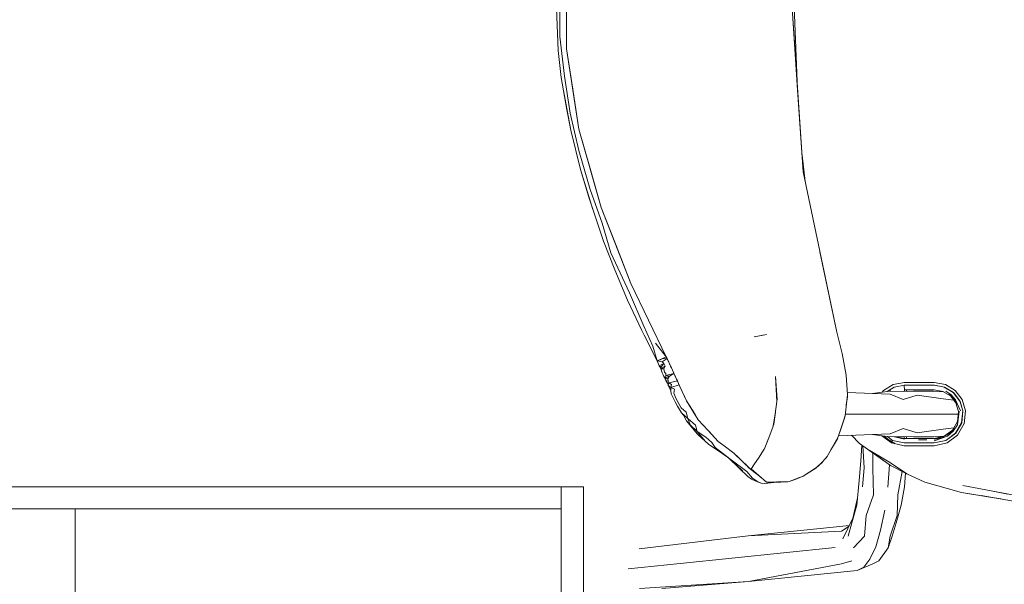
# Model space of a CAD drawing. Header units: millimetres. Extents: x 321 to 585, y -277 to 9.
# Tile 970 of 1056: x 356.641 to 357.531, y -4.621 to -4.11. Entities that reach past the tile are written whole.
import ezdxf

# ---------------------------------------------------------------- set-up
doc = ezdxf.new("R2010")
doc.units = ezdxf.units.MM
doc.header["$MEASUREMENT"] = 0
for name, color, linetype, lineweight in [('IFC-Elemento de mobília-Contorno', 152, 'Continuous', 5), ('IFC-Parede padrão-Contorno', 44, 'Continuous', 5), ('IFC-Parede-Contorno', 42, 'Continuous', 5)]:
    doc.layers.add(name, color=color, linetype=linetype, lineweight=lineweight)

msp = doc.modelspace()

# ---------------------------------------------------------------- linework, layer by layer
at = {"layer": 'IFC-Elemento de mobília-Contorno', "color": 7, "lineweight": 5}
for p, q in [((357.13492, -4.13644), (357.13492, -4.06286)), ((357.13492, -4.13644), (357.13492, -4.06286)), ((357.129, -4.12544), (357.12913, -4.08464)), ((357.129, -4.12544), (357.12913, -4.08464)), ((357.34018, -4.08126), (357.344, -4.17365)), ((357.34018, -4.08127), (357.344, -4.17365)), ((357.12612, -4.09962), (357.12758, -4.13784)), ((357.12612, -4.09962), (357.12758, -4.13784)), ((357.33892, -4.09964), (357.34906, -4.24757)), ((357.33892, -4.09964), (357.34399, -4.17361)), ((357.33892, -4.09964), (357.34399, -4.17361)), ((357.33892, -4.09964), (357.34906, -4.24757)), ((357.129, -4.12544), (357.13334, -4.16112)), ((357.129, -4.12544), (357.13334, -4.16112)), ((357.12758, -4.13784), (357.13017, -4.16248)), ((357.12758, -4.13784), (357.13017, -4.16248)), ((357.13492, -4.13644), (357.14628, -4.20914)), ((357.13492, -4.13644), (357.1406, -4.17279)), ((357.13492, -4.13644), (357.14628, -4.20914)), ((357.13492, -4.13644), (357.1406, -4.17279)), ((357.13017, -4.16248), (357.13532, -4.19151)), ((357.13017, -4.16248), (357.13532, -4.19151)), ((357.13334, -4.16112), (357.13835, -4.19456)), ((357.13334, -4.16112), (357.13835, -4.19456)), ((357.13236, -4.17399), (357.13899, -4.21013)), ((357.13236, -4.17399), (357.13899, -4.21013)), ((357.1406, -4.17279), (357.14344, -4.19096)), ((357.1406, -4.17279), (357.14344, -4.19096)), ((357.34399, -4.17361), (357.34906, -4.24757)), ((357.34399, -4.17361), (357.34906, -4.24757)), ((357.13532, -4.19151), (357.13899, -4.21013)), ((357.13532, -4.19151), (357.13899, -4.21013)), ((357.14344, -4.19096), (357.14628, -4.20914)), ((357.14344, -4.19096), (357.14628, -4.20914)), ((357.13835, -4.19456), (357.14603, -4.22826)), ((357.13835, -4.19456), (357.14603, -4.22826)), ((357.13899, -4.21013), (357.1476, -4.24548)), ((357.13899, -4.21013), (357.1476, -4.24548)), ((357.14628, -4.20914), (357.16648, -4.27993)), ((357.14628, -4.20914), (357.15638, -4.24453)), ((357.14628, -4.20914), (357.16648, -4.27993)), ((357.14628, -4.20914), (357.15638, -4.24453)), ((357.14603, -4.22826), (357.15656, -4.26372)), ((357.14603, -4.22826), (357.15656, -4.26372)), ((357.34803, -4.23248), (357.3509, -4.25641)), ((357.34803, -4.23248), (357.3509, -4.25641)), ((357.1476, -4.24548), (357.15896, -4.28178)), ((357.1476, -4.24548), (357.15483, -4.26971)), ((357.1476, -4.24548), (357.15896, -4.28178)), ((357.1476, -4.24548), (357.15483, -4.26971)), ((357.15638, -4.24453), (357.16648, -4.27993)), ((357.15638, -4.24453), (357.16648, -4.27993)), ((357.34906, -4.24757), (357.37928, -4.39261)), ((357.34906, -4.24757), (357.37928, -4.39261)), ((357.15656, -4.26372), (357.1672, -4.29409)), ((357.15656, -4.26372), (357.1672, -4.29409)), ((357.15483, -4.26971), (357.16839, -4.31032)), ((357.15483, -4.26971), (357.16839, -4.31032)), ((357.16648, -4.27993), (357.19328, -4.34851)), ((357.16648, -4.27993), (357.17988, -4.31422)), ((357.16648, -4.27993), (357.19329, -4.34851)), ((357.16648, -4.27993), (357.17988, -4.31422)), ((357.1672, -4.29409), (357.17523, -4.32091)), ((357.1672, -4.29409), (357.17523, -4.32091)), ((357.16839, -4.31032), (357.17863, -4.33624)), ((357.16839, -4.31032), (357.17863, -4.33624)), ((357.17988, -4.31422), (357.19328, -4.34851)), ((357.17523, -4.32091), (357.192, -4.35703)), ((357.17523, -4.32091), (357.192, -4.35703)), ((357.36417, -4.32009), (357.37928, -4.39261)), ((357.36417, -4.32009), (357.37928, -4.39261)), ((357.17863, -4.33624), (357.19032, -4.36372)), ((357.17863, -4.33624), (357.19032, -4.36372)), ((357.19328, -4.34851), (357.22527, -4.41482)), ((357.19328, -4.34851), (357.20928, -4.38166)), ((357.19329, -4.34851), (357.22527, -4.41482)), ((357.19329, -4.34851), (357.20928, -4.38166)), ((357.192, -4.35703), (357.20507, -4.38718)), ((357.192, -4.35703), (357.20507, -4.38718)), ((357.19032, -4.36372), (357.20314, -4.39115)), ((357.19032, -4.36372), (357.20314, -4.39115)), ((357.20507, -4.38718), (357.21312, -4.40541)), ((357.20507, -4.38718), (357.21312, -4.40541)), ((357.20928, -4.38166), (357.22527, -4.41482)), ((357.20314, -4.39115), (357.20516, -4.39528)), ((357.20314, -4.39115), (357.20516, -4.39528)), ((357.20516, -4.39528), (357.21709, -4.41867)), ((357.20516, -4.39528), (357.21709, -4.41867)), ((357.30465, -4.39675), (357.31574, -4.39484)), ((357.30465, -4.39675), (357.31574, -4.39484)), ((357.30465, -4.39675), (357.31142, -4.39558)), ((357.30465, -4.39675), (357.31142, -4.39558)), ((357.31142, -4.39558), (357.31574, -4.39484)), ((357.31142, -4.39558), (357.31574, -4.39484)), ((357.37928, -4.39261), (357.3841, -4.41187)), ((357.37928, -4.39261), (357.3841, -4.41187)), ((357.21312, -4.40541), (357.21709, -4.41867)), ((357.21312, -4.40541), (357.21709, -4.41867)), ((357.21544, -4.40252), (357.22527, -4.41482)), ((357.21544, -4.40252), (357.22527, -4.41482)), ((357.22118, -4.41675), (357.22527, -4.41482)), ((357.22118, -4.41675), (357.22527, -4.41482)), ((357.22205, -4.41633), (357.22527, -4.41482)), ((357.22205, -4.41633), (357.22527, -4.41482)), ((357.22527, -4.41482), (357.23078, -4.42693)), ((357.22527, -4.41482), (357.22599, -4.4164)), ((357.22527, -4.41482), (357.23078, -4.42693)), ((357.22527, -4.41482), (357.22599, -4.4164)), ((357.3841, -4.41187), (357.38781, -4.43139)), ((357.3841, -4.41187), (357.38781, -4.43139)), ((357.21709, -4.41867), (357.22118, -4.41675)), ((357.21709, -4.41867), (357.22118, -4.41675)), ((357.21709, -4.41867), (357.21957, -4.4175)), ((357.21709, -4.41867), (357.21957, -4.4175)), ((357.21709, -4.41867), (357.22164, -4.41932)), ((357.21709, -4.41867), (357.21828, -4.4214)), ((357.21709, -4.41867), (357.22164, -4.41932)), ((357.21709, -4.41867), (357.21828, -4.4214)), ((357.21828, -4.4214), (357.21873, -4.42313)), ((357.21828, -4.4214), (357.21873, -4.42313)), ((357.21873, -4.42313), (357.22298, -4.42105)), ((357.21873, -4.42313), (357.22298, -4.42105)), ((357.21873, -4.42313), (357.22057, -4.42387)), ((357.21873, -4.42313), (357.22038, -4.4251)), ((357.21873, -4.42313), (357.22057, -4.42387)), ((357.21873, -4.42313), (357.22038, -4.4251)), ((357.21957, -4.4175), (357.22205, -4.41633)), ((357.21957, -4.4175), (357.22205, -4.41633)), ((357.22027, -4.42579), (357.22409, -4.42347)), ((357.22027, -4.42579), (357.22409, -4.42347)), ((357.22027, -4.42579), (357.22057, -4.42387)), ((357.22027, -4.42579), (357.22057, -4.42387)), ((357.22057, -4.42387), (357.22298, -4.42105)), ((357.22057, -4.42387), (357.22298, -4.42105)), ((357.22118, -4.41675), (357.22599, -4.4164)), ((357.22118, -4.41675), (357.22599, -4.4164)), ((357.22164, -4.41932), (357.22599, -4.4164)), ((357.22164, -4.41932), (357.22599, -4.4164)), ((357.22164, -4.41932), (357.22298, -4.42105)), ((357.22164, -4.41932), (357.22298, -4.42105)), ((357.22294, -4.42584), (357.22409, -4.42347)), ((357.22294, -4.42584), (357.22409, -4.42347)), ((357.22298, -4.42105), (357.22409, -4.42347)), ((357.22298, -4.42105), (357.22409, -4.42347)), ((357.22587, -4.41615), (357.2268, -4.41819)), ((357.22599, -4.4164), (357.2268, -4.41819)), ((357.2268, -4.41819), (357.22757, -4.41988)), ((357.2268, -4.41819), (357.22757, -4.41988)), ((357.22757, -4.41988), (357.22834, -4.42156)), ((357.22757, -4.41988), (357.22834, -4.42156)), ((357.22834, -4.42156), (357.22911, -4.42324)), ((357.22834, -4.42156), (357.22911, -4.42324)), ((357.22911, -4.42324), (357.22987, -4.42492)), ((357.22911, -4.42324), (357.22987, -4.42492)), ((357.22027, -4.42579), (357.22294, -4.42584)), ((357.22027, -4.42579), (357.2208, -4.42752)), ((357.22027, -4.42579), (357.22294, -4.42584)), ((357.22027, -4.42579), (357.2208, -4.42752)), ((357.2208, -4.42752), (357.22154, -4.42927)), ((357.2208, -4.42752), (357.22154, -4.42927)), ((357.22154, -4.42927), (357.22251, -4.43117)), ((357.22154, -4.42927), (357.22251, -4.43117)), ((357.22251, -4.43117), (357.22314, -4.4328)), ((357.22251, -4.43117), (357.22314, -4.4328)), ((357.22294, -4.42584), (357.2235, -4.42871)), ((357.22294, -4.42584), (357.2235, -4.42871)), ((357.22314, -4.4328), (357.22455, -4.43389)), ((357.22314, -4.4328), (357.22463, -4.43501)), ((357.22314, -4.4328), (357.22455, -4.43389)), ((357.22314, -4.4328), (357.22463, -4.43501)), ((357.2235, -4.42871), (357.22468, -4.43011)), ((357.2235, -4.42871), (357.22468, -4.43011)), ((357.22444, -4.43395), (357.22801, -4.43225)), ((357.22444, -4.43395), (357.22801, -4.43225)), ((357.22455, -4.43389), (357.22493, -4.43192)), ((357.22455, -4.43389), (357.22493, -4.43192)), ((357.22468, -4.43011), (357.22493, -4.43192)), ((357.22468, -4.43011), (357.22493, -4.43192)), ((357.22493, -4.43192), (357.23218, -4.42998)), ((357.22493, -4.43192), (357.23218, -4.42998)), ((357.22493, -4.43192), (357.22801, -4.43225)), ((357.22493, -4.43192), (357.22801, -4.43225)), ((357.2266, -4.43486), (357.22801, -4.43225)), ((357.2266, -4.43486), (357.22801, -4.43225)), ((357.22801, -4.43225), (357.23218, -4.42998)), ((357.22801, -4.43225), (357.23218, -4.42998)), ((357.22987, -4.42492), (357.23078, -4.42693)), ((357.22987, -4.42492), (357.23078, -4.42693)), ((357.23078, -4.42693), (357.23755, -4.44178)), ((357.23078, -4.42693), (357.23141, -4.4283)), ((357.23078, -4.42693), (357.23755, -4.44178)), ((357.23078, -4.42693), (357.23141, -4.4283)), ((357.23141, -4.4283), (357.23218, -4.42998)), ((357.23141, -4.4283), (357.23218, -4.42998)), ((357.23218, -4.42998), (357.23295, -4.43167)), ((357.23218, -4.42998), (357.23295, -4.43167)), ((357.23295, -4.43167), (357.23371, -4.43335)), ((357.23295, -4.43167), (357.23371, -4.43335)), ((357.32407, -4.43269), (357.32469, -4.44403)), ((357.32407, -4.43269), (357.32538, -4.45364)), ((357.32407, -4.43269), (357.32469, -4.44403)), ((357.32407, -4.43269), (357.32538, -4.45364)), ((357.38781, -4.43139), (357.38905, -4.44938)), ((357.38781, -4.43139), (357.38905, -4.44938)), ((357.22437, -4.43381), (357.2266, -4.43486)), ((357.22455, -4.43389), (357.2266, -4.43486)), ((357.22455, -4.43389), (357.22473, -4.4363)), ((357.22455, -4.43389), (357.22473, -4.4363)), ((357.22473, -4.4363), (357.22685, -4.43678)), ((357.22473, -4.4363), (357.22709, -4.44012)), ((357.22473, -4.4363), (357.22685, -4.43678)), ((357.22473, -4.4363), (357.22709, -4.44012)), ((357.2266, -4.43486), (357.22685, -4.43678)), ((357.2266, -4.43486), (357.22685, -4.43678)), ((357.22685, -4.43678), (357.22759, -4.43855)), ((357.22685, -4.43678), (357.22759, -4.43855)), ((357.22687, -4.44078), (357.22759, -4.43855)), ((357.22687, -4.44078), (357.22759, -4.43855)), ((357.22687, -4.44078), (357.22922, -4.44265)), ((357.22687, -4.44078), (357.22927, -4.44531)), ((357.22687, -4.44078), (357.22922, -4.44265)), ((357.22687, -4.44078), (357.22927, -4.44532)), ((357.22759, -4.43855), (357.23525, -4.43672)), ((357.22759, -4.43855), (357.23525, -4.43672)), ((357.22759, -4.43855), (357.22997, -4.43981)), ((357.22759, -4.43855), (357.22997, -4.43981)), ((357.22922, -4.44265), (357.22997, -4.43981)), ((357.22922, -4.44265), (357.22997, -4.43981)), ((357.22922, -4.44265), (357.23679, -4.4401)), ((357.22922, -4.44265), (357.23679, -4.4401)), ((357.23371, -4.43335), (357.23448, -4.43504)), ((357.23371, -4.43335), (357.23448, -4.43504)), ((357.23448, -4.43504), (357.23525, -4.43672)), ((357.23448, -4.43504), (357.23525, -4.43672)), ((357.23525, -4.43672), (357.23602, -4.43841)), ((357.23525, -4.43672), (357.23602, -4.43841)), ((357.23601, -4.43839), (357.23678, -4.4401)), ((357.23601, -4.43839), (357.23678, -4.4401)), ((357.23678, -4.4401), (357.23755, -4.44178)), ((357.23678, -4.4401), (357.23755, -4.44178)), ((357.23755, -4.44178), (357.24345, -4.45455)), ((357.23755, -4.44178), (357.23903, -4.44497)), ((357.23755, -4.44178), (357.24345, -4.45455)), ((357.23755, -4.44178), (357.23903, -4.44497)), ((357.42147, -4.44549), (357.43029, -4.44008)), ((357.42147, -4.44549), (357.43029, -4.44008)), ((357.43029, -4.44008), (357.44059, -4.43814)), ((357.43029, -4.44008), (357.44059, -4.43814)), ((357.43129, -4.44234), (357.44058, -4.44063)), ((357.43129, -4.44234), (357.44058, -4.44063)), ((357.44043, -4.43817), (357.44718, -4.43816)), ((357.44043, -4.43817), (357.44718, -4.43816)), ((357.44043, -4.44066), (357.44718, -4.44066)), ((357.44043, -4.44066), (357.44044, -4.44219)), ((357.44043, -4.44066), (357.44044, -4.44219)), ((357.44043, -4.44066), (357.44718, -4.44066)), ((357.44058, -4.44066), (357.44058, -4.44063)), ((357.44058, -4.44063), (357.44734, -4.44063)), ((357.44058, -4.44066), (357.44058, -4.44063)), ((357.44058, -4.44063), (357.44734, -4.44063)), ((357.44248, -4.44066), (357.44248, -4.44063)), ((357.44248, -4.44066), (357.44248, -4.44063)), ((357.44248, -4.44066), (357.44248, -4.44063)), ((357.44718, -4.43816), (357.45392, -4.43816)), ((357.44718, -4.43816), (357.45392, -4.43816)), ((357.44718, -4.44066), (357.45392, -4.44066)), ((357.44718, -4.44066), (357.45392, -4.44066)), ((357.44734, -4.44063), (357.45409, -4.44064)), ((357.44734, -4.44063), (357.45409, -4.44064)), ((357.45392, -4.43816), (357.46067, -4.43816)), ((357.45392, -4.43816), (357.46067, -4.43816)), ((357.45392, -4.44066), (357.46067, -4.44066)), ((357.45392, -4.44066), (357.46067, -4.44066)), ((357.45409, -4.44064), (357.46085, -4.44064)), ((357.46067, -4.43816), (357.46741, -4.43816)), ((357.46067, -4.43816), (357.46741, -4.43816)), ((357.46067, -4.44066), (357.46741, -4.44066)), ((357.46067, -4.44066), (357.46741, -4.44066)), ((357.46085, -4.44064), (357.4676, -4.44064)), ((357.46085, -4.44064), (357.4676, -4.44064)), ((357.46741, -4.43816), (357.47755, -4.44007)), ((357.46741, -4.43816), (357.47755, -4.44007)), ((357.46741, -4.44066), (357.47668, -4.44239)), ((357.46741, -4.44066), (357.47668, -4.44239)), ((357.4676, -4.44064), (357.4769, -4.44235)), ((357.4676, -4.44064), (357.4769, -4.44235)), ((357.47755, -4.44007), (357.48636, -4.44547)), ((357.47755, -4.44007), (357.48636, -4.44547)), ((357.22922, -4.44265), (357.23281, -4.44401)), ((357.22922, -4.44265), (357.22927, -4.44553)), ((357.22922, -4.44265), (357.23281, -4.44401)), ((357.22922, -4.44265), (357.22927, -4.44553)), ((357.22927, -4.44553), (357.22979, -4.44836)), ((357.22927, -4.44553), (357.22979, -4.44836)), ((357.22979, -4.44836), (357.23153, -4.45201)), ((357.22979, -4.44836), (357.23153, -4.45201)), ((357.23203, -4.44774), (357.23281, -4.44401)), ((357.23203, -4.44774), (357.23281, -4.44401)), ((357.23203, -4.44774), (357.23331, -4.45082)), ((357.23203, -4.44774), (357.23331, -4.45082)), ((357.23903, -4.44497), (357.2405, -4.44817)), ((357.23903, -4.44497), (357.2405, -4.44817)), ((357.2405, -4.44817), (357.24197, -4.45136)), ((357.2405, -4.44817), (357.24197, -4.45136)), ((357.32469, -4.44403), (357.32531, -4.45537)), ((357.32469, -4.44403), (357.32531, -4.45537)), ((357.38681, -4.46834), (357.38905, -4.44938)), ((357.38681, -4.46834), (357.38905, -4.44938)), ((357.38891, -4.44727), (357.42751, -4.44872)), ((357.38891, -4.44727), (357.42751, -4.44872)), ((357.38895, -4.45019), (357.389, -4.45096)), ((357.38895, -4.45019), (357.389, -4.45096)), ((357.4116, -4.44813), (357.42735, -4.44595)), ((357.4116, -4.44813), (357.42735, -4.44595)), ((357.42037, -4.44692), (357.42147, -4.44549)), ((357.42037, -4.44692), (357.42147, -4.44549)), ((357.42479, -4.4463), (357.43129, -4.44234)), ((357.42479, -4.4463), (357.43129, -4.44234)), ((357.42735, -4.44595), (357.43933, -4.44623)), ((357.42735, -4.44595), (357.43933, -4.44623)), ((357.42751, -4.44872), (357.43934, -4.45354)), ((357.42751, -4.44872), (357.43934, -4.45354)), ((357.42769, -4.44596), (357.42769, -4.44453)), ((357.42769, -4.44596), (357.42769, -4.44453)), ((357.43933, -4.44623), (357.44865, -4.44595)), ((357.43933, -4.44623), (357.44865, -4.44595)), ((357.43934, -4.45354), (357.452, -4.44971)), ((357.43934, -4.45354), (357.452, -4.44971)), ((357.44044, -4.44219), (357.44046, -4.44348)), ((357.44044, -4.44219), (357.44046, -4.44348)), ((357.44046, -4.44348), (357.44048, -4.44434)), ((357.44046, -4.44348), (357.44048, -4.44434)), ((357.44048, -4.44434), (357.44051, -4.44464)), ((357.44048, -4.44434), (357.44051, -4.44464)), ((357.44051, -4.44464), (357.44726, -4.44464)), ((357.44051, -4.44464), (357.44726, -4.44464)), ((357.44054, -4.44619), (357.44055, -4.44464)), ((357.44054, -4.44619), (357.44055, -4.44464)), ((357.44248, -4.44614), (357.44248, -4.44464)), ((357.44248, -4.44614), (357.44248, -4.44464)), ((357.44248, -4.44614), (357.44248, -4.44464)), ((357.44726, -4.44464), (357.45401, -4.44464)), ((357.44726, -4.44464), (357.45401, -4.44464)), ((357.44865, -4.44595), (357.46692, -4.44595)), ((357.44865, -4.44595), (357.46692, -4.44595)), ((357.452, -4.44971), (357.4757, -4.45287)), ((357.452, -4.44971), (357.4757, -4.45287)), ((357.45401, -4.44464), (357.46076, -4.44464)), ((357.45401, -4.44464), (357.46076, -4.44464)), ((357.46076, -4.44464), (357.46751, -4.44464)), ((357.46076, -4.44464), (357.46751, -4.44464)), ((357.46692, -4.44595), (357.47612, -4.44656)), ((357.46692, -4.44595), (357.47612, -4.44657)), ((357.46751, -4.44464), (357.47536, -4.44611)), ((357.46751, -4.44464), (357.47536, -4.44611)), ((357.47536, -4.44611), (357.48218, -4.45026)), ((357.47536, -4.44611), (357.48218, -4.45026)), ((357.4765, -4.44227), (357.48473, -4.44729)), ((357.4765, -4.44228), (357.48473, -4.44729)), ((357.4769, -4.44235), (357.48496, -4.44726)), ((357.4769, -4.44235), (357.48496, -4.44726)), ((357.47795, -4.44599), (357.48293, -4.44933)), ((357.47795, -4.44599), (357.48293, -4.44933)), ((357.48062, -4.44856), (357.48497, -4.45287)), ((357.48062, -4.44856), (357.48497, -4.45287)), ((357.48218, -4.45026), (357.48707, -4.45657)), ((357.48218, -4.45026), (357.48707, -4.45657)), ((357.48293, -4.44933), (357.48682, -4.45391)), ((357.48293, -4.44933), (357.48682, -4.45391)), ((357.48448, -4.44713), (357.48479, -4.44715)), ((357.48448, -4.44713), (357.48479, -4.44715)), ((357.48462, -4.44714), (357.4905, -4.45473)), ((357.48473, -4.44729), (357.49066, -4.45494)), ((357.48496, -4.44726), (357.48785, -4.45101)), ((357.48496, -4.44726), (357.48785, -4.45101)), ((357.48636, -4.44547), (357.4927, -4.45364)), ((357.48636, -4.44547), (357.4927, -4.45364)), ((357.23153, -4.45201), (357.23315, -4.45559)), ((357.23153, -4.45201), (357.23315, -4.45559)), ((357.23315, -4.45559), (357.23524, -4.45944)), ((357.23315, -4.45559), (357.23524, -4.45944)), ((357.23331, -4.45082), (357.23488, -4.45405)), ((357.23331, -4.45082), (357.23488, -4.45405)), ((357.23488, -4.45405), (357.23864, -4.46106)), ((357.23488, -4.45405), (357.23864, -4.46106)), ((357.23524, -4.45944), (357.23898, -4.46546)), ((357.23524, -4.45944), (357.23898, -4.46546)), ((357.24197, -4.45136), (357.24345, -4.45455)), ((357.24197, -4.45136), (357.24345, -4.45455)), ((357.24345, -4.45455), (357.25418, -4.47199)), ((357.24345, -4.45455), (357.24613, -4.45891)), ((357.24345, -4.45455), (357.25418, -4.47199)), ((357.24345, -4.45455), (357.24613, -4.45891)), ((357.24613, -4.45891), (357.24881, -4.46327)), ((357.24613, -4.45891), (357.24881, -4.46327)), ((357.32357, -4.46654), (357.32531, -4.45537)), ((357.32357, -4.46654), (357.32531, -4.45537)), ((357.32526, -4.4545), (357.32538, -4.45364)), ((357.32526, -4.4545), (357.32538, -4.45364)), ((357.38797, -4.4585), (357.389, -4.45096)), ((357.38797, -4.4585), (357.389, -4.45096)), ((357.4757, -4.45287), (357.48522, -4.45419)), ((357.4757, -4.45287), (357.48522, -4.45419)), ((357.48497, -4.45287), (357.48818, -4.45808)), ((357.48497, -4.45287), (357.48818, -4.45808)), ((357.48682, -4.45391), (357.49129, -4.46388)), ((357.48682, -4.45391), (357.49129, -4.46388)), ((357.48707, -4.45657), (357.48937, -4.46422)), ((357.48707, -4.45657), (357.48937, -4.46422)), ((357.48785, -4.45101), (357.49074, -4.45476)), ((357.48785, -4.45101), (357.49074, -4.45476)), ((357.4905, -4.45473), (357.49323, -4.46364)), ((357.4905, -4.45473), (357.49323, -4.46364)), ((357.49056, -4.45492), (357.4908, -4.45495)), ((357.49056, -4.45492), (357.4908, -4.45496)), ((357.49066, -4.45447), (357.49211, -4.45933)), ((357.49066, -4.45447), (357.49211, -4.45933)), ((357.49211, -4.45933), (357.49347, -4.46391)), ((357.49211, -4.45933), (357.49347, -4.46391)), ((357.4927, -4.45364), (357.49574, -4.46364)), ((357.4927, -4.45364), (357.49574, -4.46364)), ((357.23864, -4.46106), (357.24311, -4.46491)), ((357.23864, -4.46106), (357.24311, -4.46491)), ((357.23898, -4.46546), (357.24485, -4.47057)), ((357.23898, -4.46546), (357.24079, -4.46779)), ((357.23898, -4.46546), (357.24485, -4.47057)), ((357.23898, -4.46546), (357.24079, -4.46779)), ((357.24079, -4.46778), (357.24349, -4.47275)), ((357.24079, -4.46779), (357.24349, -4.47275)), ((357.24079, -4.46779), (357.24349, -4.47275)), ((357.24079, -4.46779), (357.24349, -4.47275)), ((357.24311, -4.46491), (357.24485, -4.47057)), ((357.24311, -4.46491), (357.24485, -4.47057)), ((357.24881, -4.46327), (357.2515, -4.46763)), ((357.24881, -4.46327), (357.2515, -4.46763)), ((357.2515, -4.46763), (357.25418, -4.47199)), ((357.2515, -4.46763), (357.25418, -4.47199)), ((357.32183, -4.4777), (357.32357, -4.46654)), ((357.32183, -4.4777), (357.32357, -4.46654)), ((357.32234, -4.47572), (357.32384, -4.4648)), ((357.32234, -4.47572), (357.32384, -4.4648)), ((357.32366, -4.46599), (357.32368, -4.466)), ((357.32366, -4.46599), (357.32368, -4.466)), ((357.38069, -4.48726), (357.38681, -4.46834)), ((357.38069, -4.48726), (357.38681, -4.46834)), ((357.38701, -4.46664), (357.40406, -4.46664)), ((357.38701, -4.46664), (357.40406, -4.46664)), ((357.40406, -4.46664), (357.43764, -4.46664)), ((357.40406, -4.46664), (357.43764, -4.46664)), ((357.43764, -4.46664), (357.44832, -4.46664)), ((357.43764, -4.46664), (357.44832, -4.46664)), ((357.44832, -4.46664), (357.46748, -4.46664)), ((357.44832, -4.46664), (357.46748, -4.46664)), ((357.46748, -4.46664), (357.48913, -4.46664)), ((357.46748, -4.46664), (357.48913, -4.46664)), ((357.48846, -4.47335), (357.48937, -4.46422)), ((357.48846, -4.47335), (357.48937, -4.46422)), ((357.4885, -4.47636), (357.48989, -4.46409)), ((357.4885, -4.47636), (357.48989, -4.46409)), ((357.49215, -4.47456), (357.49323, -4.46364)), ((357.49215, -4.47456), (357.49323, -4.46364)), ((357.49239, -4.47459), (357.49347, -4.46391)), ((357.49239, -4.47459), (357.49347, -4.46391)), ((357.49293, -4.46664), (357.4932, -4.46664)), ((357.49293, -4.46664), (357.4932, -4.46664)), ((357.49448, -4.47546), (357.49574, -4.46364)), ((357.49448, -4.47546), (357.49574, -4.46364)), ((357.24349, -4.47275), (357.24828, -4.47865)), ((357.24349, -4.47275), (357.25307, -4.48456)), ((357.24349, -4.47275), (357.24828, -4.47865)), ((357.24349, -4.47275), (357.25307, -4.48456)), ((357.24485, -4.47057), (357.24696, -4.47648)), ((357.24485, -4.47057), (357.25169, -4.47663)), ((357.24485, -4.47057), (357.24696, -4.47648)), ((357.24485, -4.47057), (357.25169, -4.47663)), ((357.24696, -4.47648), (357.25328, -4.48235)), ((357.24696, -4.47648), (357.25328, -4.48235)), ((357.25169, -4.47663), (357.25328, -4.48235)), ((357.25169, -4.47663), (357.25328, -4.48235)), ((357.25418, -4.47199), (357.2631, -4.48165)), ((357.25418, -4.47199), (357.25864, -4.47683)), ((357.25418, -4.47199), (357.2631, -4.48165)), ((357.25418, -4.47199), (357.25864, -4.47683)), ((357.25541, -4.47332), (357.25543, -4.47334)), ((357.25541, -4.47332), (357.25543, -4.47334)), ((357.25864, -4.47683), (357.2631, -4.48165)), ((357.25864, -4.47683), (357.2631, -4.48165)), ((357.322, -4.47665), (357.32234, -4.47572)), ((357.322, -4.47665), (357.32234, -4.47572)), ((357.38236, -4.48217), (357.38635, -4.47038)), ((357.38236, -4.48217), (357.38635, -4.47038)), ((357.38321, -4.47947), (357.38635, -4.47038)), ((357.38321, -4.47947), (357.38635, -4.47038)), ((357.38635, -4.47038), (357.3865, -4.46931)), ((357.38635, -4.47038), (357.3865, -4.46931)), ((357.4839, -4.48132), (357.48846, -4.47335)), ((357.4839, -4.48132), (357.48846, -4.47335)), ((357.48473, -4.4822), (357.4885, -4.47636)), ((357.48473, -4.4822), (357.4885, -4.47636)), ((357.48676, -4.48407), (357.49215, -4.47456)), ((357.48676, -4.48407), (357.49215, -4.47456)), ((357.48699, -4.48391), (357.49239, -4.47459)), ((357.48699, -4.48391), (357.49239, -4.47459)), ((357.4885, -4.47636), (357.48867, -4.47373)), ((357.4885, -4.47636), (357.48867, -4.47373)), ((357.48859, -4.48577), (357.4946, -4.47525)), ((357.48859, -4.48577), (357.4946, -4.47525)), ((357.25307, -4.48456), (357.26356, -4.49419)), ((357.25307, -4.48456), (357.25831, -4.48938)), ((357.25307, -4.48456), (357.26356, -4.49419)), ((357.25307, -4.48456), (357.25831, -4.48938)), ((357.25328, -4.48235), (357.26102, -4.48747)), ((357.25328, -4.48235), (357.26044, -4.49115)), ((357.25328, -4.48235), (357.26102, -4.48747)), ((357.25328, -4.48235), (357.26044, -4.49115)), ((357.2631, -4.48165), (357.27202, -4.49132)), ((357.2631, -4.48165), (357.26756, -4.48649)), ((357.2631, -4.48165), (357.27202, -4.49132)), ((357.2631, -4.48165), (357.26756, -4.48649)), ((357.31782, -4.48811), (357.32183, -4.4777)), ((357.31782, -4.48811), (357.32183, -4.4777)), ((357.381, -4.48632), (357.42769, -4.48456)), ((357.381, -4.48632), (357.42769, -4.48456)), ((357.38208, -4.48295), (357.38236, -4.48217)), ((357.38208, -4.48295), (357.38236, -4.48217)), ((357.39258, -4.48589), (357.39983, -4.49324)), ((357.39258, -4.48589), (357.39983, -4.49324)), ((357.39258, -4.48589), (357.39983, -4.49324)), ((357.4116, -4.48517), (357.42735, -4.48735)), ((357.4116, -4.48517), (357.42735, -4.48735)), ((357.42006, -4.48634), (357.42884, -4.49279)), ((357.42006, -4.48634), (357.42884, -4.49279)), ((357.42751, -4.48457), (357.43934, -4.47976)), ((357.42751, -4.48457), (357.43934, -4.47976)), ((357.42751, -4.48457), (357.42769, -4.48457)), ((357.42751, -4.48457), (357.42769, -4.48457)), ((357.43934, -4.47976), (357.452, -4.48359)), ((357.43934, -4.47976), (357.452, -4.48359)), ((357.452, -4.48359), (357.4757, -4.48041)), ((357.452, -4.48359), (357.4757, -4.48041)), ((357.47457, -4.4879), (357.48077, -4.48452)), ((357.47457, -4.4879), (357.48077, -4.48452)), ((357.4757, -4.48041), (357.48516, -4.4791)), ((357.4757, -4.48041), (357.48516, -4.4791)), ((357.47648, -4.48673), (357.4839, -4.48132)), ((357.47648, -4.48673), (357.4839, -4.48132)), ((357.47801, -4.49053), (357.487, -4.4839)), ((357.47801, -4.49053), (357.48676, -4.48407)), ((357.47903, -4.49281), (357.48859, -4.48577)), ((357.47903, -4.49281), (357.48859, -4.48577)), ((357.47937, -4.48657), (357.48473, -4.4822)), ((357.47937, -4.48657), (357.48473, -4.4822)), ((357.48077, -4.48452), (357.48577, -4.47952)), ((357.48077, -4.48452), (357.48577, -4.47952)), ((357.48697, -4.48392), (357.48699, -4.48391)), ((357.48697, -4.48392), (357.48699, -4.48391)), ((357.48995, -4.47845), (357.49018, -4.47841)), ((357.48995, -4.47845), (357.49018, -4.47841)), ((357.26102, -4.48747), (357.26647, -4.49236)), ((357.26102, -4.48747), (357.26647, -4.49236)), ((357.26356, -4.49419), (357.27256, -4.49979)), ((357.26356, -4.49419), (357.27256, -4.49979)), ((357.26647, -4.49236), (357.26944, -4.49684)), ((357.26647, -4.49236), (357.26944, -4.49684)), ((357.27202, -4.49132), (357.27748, -4.49541)), ((357.27202, -4.49132), (357.27748, -4.49541)), ((357.31377, -4.49864), (357.31782, -4.48811)), ((357.31377, -4.49864), (357.31782, -4.48811)), ((357.31446, -4.49722), (357.3176, -4.48864)), ((357.31446, -4.49722), (357.3176, -4.48864)), ((357.31531, -4.49464), (357.31541, -4.49464)), ((357.31531, -4.49464), (357.31541, -4.49464)), ((357.37069, -4.50494), (357.38069, -4.48726)), ((357.37069, -4.50494), (357.38069, -4.48726)), ((357.37551, -4.4965), (357.37995, -4.48891)), ((357.37551, -4.4965), (357.37995, -4.48891)), ((357.37995, -4.48891), (357.38028, -4.48798)), ((357.37995, -4.48891), (357.38028, -4.48799)), ((357.37995, -4.48891), (357.38025, -4.48804)), ((357.37995, -4.48891), (357.38025, -4.48804)), ((357.39983, -4.49324), (357.41727, -4.50571)), ((357.39983, -4.49324), (357.42789, -4.51329)), ((357.40116, -4.50882), (357.40198, -4.49479)), ((357.40116, -4.50882), (357.40198, -4.49479)), ((357.42216, -4.48663), (357.42558, -4.48924)), ((357.42216, -4.48663), (357.42558, -4.48924)), ((357.42217, -4.48663), (357.42303, -4.4873)), ((357.42217, -4.48663), (357.42303, -4.4873)), ((357.42303, -4.4873), (357.42558, -4.48924)), ((357.42303, -4.4873), (357.42558, -4.48924)), ((357.42518, -4.48704), (357.42985, -4.49049)), ((357.42518, -4.48704), (357.42985, -4.49049)), ((357.42558, -4.48924), (357.42824, -4.49101)), ((357.42558, -4.48924), (357.43192, -4.49345)), ((357.42558, -4.48924), (357.42824, -4.49101)), ((357.42558, -4.48924), (357.43192, -4.49345)), ((357.42735, -4.48735), (357.43933, -4.48705)), ((357.42735, -4.48735), (357.43933, -4.48705)), ((357.42824, -4.49101), (357.43091, -4.49279)), ((357.42824, -4.49101), (357.43091, -4.49279)), ((357.42884, -4.49279), (357.44044, -4.49529)), ((357.42884, -4.49279), (357.44044, -4.49529)), ((357.42985, -4.49049), (357.44044, -4.49279)), ((357.42985, -4.49049), (357.44044, -4.49279)), ((357.43091, -4.49279), (357.43191, -4.49345)), ((357.43091, -4.49279), (357.43191, -4.49345)), ((357.43168, -4.48724), (357.44048, -4.48921)), ((357.43168, -4.48724), (357.44048, -4.48921)), ((357.43171, -4.48724), (357.43188, -4.48728)), ((357.43171, -4.48724), (357.43188, -4.48728)), ((357.43182, -4.48724), (357.43188, -4.48728)), ((357.43182, -4.48724), (357.43188, -4.48728)), ((357.43369, -4.48719), (357.44051, -4.48864)), ((357.43369, -4.48719), (357.44051, -4.48864)), ((357.43933, -4.48705), (357.44865, -4.48734)), ((357.43933, -4.48705), (357.44865, -4.48734)), ((357.44025, -4.48859), (357.44031, -4.48735)), ((357.44025, -4.48859), (357.44031, -4.48735)), ((357.44031, -4.48735), (357.44032, -4.48708)), ((357.44031, -4.48735), (357.44032, -4.48708)), ((357.44044, -4.49279), (357.44719, -4.4928)), ((357.44044, -4.49279), (357.44719, -4.4928)), ((357.44051, -4.48864), (357.44726, -4.48864)), ((357.44051, -4.48864), (357.44726, -4.48864)), ((357.44248, -4.48735), (357.44248, -4.48715)), ((357.44248, -4.48735), (357.44248, -4.48715)), ((357.44248, -4.48735), (357.44248, -4.48715)), ((357.44248, -4.48735), (357.44249, -4.48864)), ((357.44248, -4.48735), (357.44249, -4.48864)), ((357.44719, -4.4928), (357.45393, -4.4928)), ((357.44719, -4.4928), (357.45393, -4.4928)), ((357.44726, -4.48864), (357.45401, -4.48864)), ((357.44726, -4.48864), (357.45401, -4.48864)), ((357.44865, -4.48734), (357.46692, -4.48735)), ((357.44865, -4.48734), (357.46692, -4.48735)), ((357.45319, -4.48988), (357.46093, -4.48993)), ((357.45319, -4.48988), (357.46093, -4.48993)), ((357.45393, -4.4928), (357.46068, -4.49281)), ((357.45393, -4.4928), (357.46068, -4.49281)), ((357.45401, -4.48864), (357.46076, -4.48864)), ((357.45401, -4.48864), (357.46076, -4.48864)), ((357.46068, -4.49281), (357.46742, -4.49281)), ((357.46068, -4.49281), (357.46742, -4.49281)), ((357.46076, -4.48864), (357.46751, -4.48864)), ((357.46076, -4.48864), (357.46751, -4.48864)), ((357.46692, -4.48735), (357.47653, -4.48669)), ((357.46692, -4.48735), (357.47653, -4.48669)), ((357.46741, -4.49531), (357.47903, -4.49281)), ((357.46741, -4.49531), (357.47903, -4.49281)), ((357.46742, -4.49281), (357.47801, -4.49053)), ((357.46742, -4.49281), (357.47801, -4.49053)), ((357.46743, -4.49074), (357.47937, -4.48657)), ((357.46743, -4.49074), (357.47937, -4.48657)), ((357.46743, -4.49074), (357.47457, -4.4879)), ((357.46743, -4.49074), (357.47457, -4.4879)), ((357.46746, -4.48922), (357.47457, -4.4879)), ((357.46746, -4.48922), (357.47457, -4.4879)), ((357.46751, -4.48864), (357.47648, -4.48673)), ((357.46751, -4.48864), (357.47648, -4.48673)), ((357.26944, -4.49684), (357.28269, -4.5071)), ((357.26944, -4.49684), (357.28269, -4.5071)), ((357.27256, -4.49979), (357.28269, -4.5071)), ((357.27256, -4.49979), (357.28269, -4.5071)), ((357.27748, -4.49541), (357.28634, -4.50204)), ((357.27748, -4.49541), (357.28634, -4.50204)), ((357.28634, -4.50204), (357.29008, -4.50564)), ((357.28634, -4.50204), (357.29449, -4.50988)), ((357.28634, -4.50204), (357.29008, -4.50564)), ((357.28634, -4.50204), (357.29449, -4.50988)), ((357.30849, -4.50652), (357.31381, -4.49852)), ((357.30849, -4.50652), (357.31381, -4.49852)), ((357.31409, -4.49779), (357.31446, -4.49722)), ((357.31409, -4.49779), (357.31446, -4.49722)), ((357.37409, -4.49893), (357.37551, -4.4965)), ((357.37409, -4.49893), (357.37551, -4.4965)), ((357.40295, -4.49547), (357.40423, -4.51538)), ((357.40295, -4.49547), (357.40423, -4.51538)), ((357.40877, -4.49942), (357.41733, -4.50454)), ((357.40877, -4.49942), (357.42783, -4.51084)), ((357.41204, -4.50197), (357.41208, -4.51565)), ((357.41204, -4.50197), (357.41208, -4.51565)), ((357.44044, -4.49529), (357.44718, -4.49529)), ((357.44044, -4.49529), (357.44718, -4.49529)), ((357.44718, -4.49529), (357.45392, -4.4953)), ((357.44718, -4.49529), (357.45392, -4.4953)), ((357.45392, -4.4953), (357.46067, -4.4953)), ((357.45392, -4.4953), (357.46067, -4.4953)), ((357.46067, -4.4953), (357.46741, -4.49531)), ((357.46067, -4.4953), (357.46741, -4.49531)), ((357.28158, -4.5063), (357.29131, -4.51602)), ((357.28158, -4.5063), (357.29131, -4.51602)), ((357.28269, -4.5071), (357.29429, -4.51838)), ((357.28269, -4.5071), (357.29816, -4.51866)), ((357.28269, -4.5071), (357.29429, -4.51838)), ((357.28269, -4.5071), (357.29816, -4.51866)), ((357.29008, -4.50564), (357.29382, -4.50923)), ((357.29008, -4.50564), (357.29382, -4.50923)), ((357.29382, -4.50923), (357.29774, -4.513)), ((357.29382, -4.50923), (357.29774, -4.513)), ((357.29449, -4.50988), (357.30166, -4.51677)), ((357.29449, -4.50988), (357.30166, -4.51677)), ((357.29774, -4.513), (357.2997, -4.51489)), ((357.29774, -4.513), (357.2997, -4.51489)), ((357.30166, -4.51677), (357.30507, -4.51164)), ((357.30166, -4.51677), (357.30507, -4.51164)), ((357.30202, -4.51633), (357.30506, -4.51165)), ((357.30202, -4.51633), (357.30506, -4.51166)), ((357.30506, -4.51165), (357.30849, -4.50652)), ((357.30507, -4.51164), (357.30849, -4.50652)), ((357.3603, -4.51564), (357.36317, -4.51302)), ((357.3603, -4.51564), (357.36317, -4.51302)), ((357.36066, -4.51524), (357.36656, -4.50977)), ((357.36066, -4.51524), (357.36656, -4.50977)), ((357.36317, -4.51302), (357.36604, -4.51041)), ((357.36317, -4.51302), (357.36604, -4.51041)), ((357.36604, -4.51041), (357.36805, -4.50812)), ((357.36604, -4.51041), (357.36805, -4.50812)), ((357.36656, -4.50977), (357.37069, -4.50494)), ((357.36656, -4.50977), (357.37069, -4.50494)), ((357.36805, -4.50812), (357.37006, -4.50582)), ((357.36805, -4.50812), (357.37006, -4.50582)), ((357.37006, -4.50582), (357.37034, -4.50535)), ((357.37006, -4.50582), (357.37034, -4.50535)), ((357.37006, -4.50582), (357.37027, -4.50542)), ((357.37006, -4.50582), (357.37027, -4.50542)), ((357.37006, -4.50582), (357.37027, -4.50542)), ((357.37006, -4.50582), (357.37027, -4.50542)), ((357.3996, -4.52662), (357.40116, -4.50882)), ((357.3996, -4.52662), (357.40116, -4.50882)), ((357.41727, -4.50571), (357.42789, -4.51329)), ((357.41733, -4.50454), (357.42783, -4.51084)), ((357.42544, -4.53281), (357.42696, -4.51263)), ((357.42544, -4.53281), (357.42696, -4.51263)), ((357.42783, -4.51084), (357.4428, -4.52068)), ((357.42783, -4.51084), (357.4428, -4.52068)), ((357.29131, -4.51602), (357.29882, -4.52298)), ((357.29131, -4.51602), (357.29882, -4.52298)), ((357.29816, -4.51866), (357.3033, -4.52456)), ((357.29816, -4.51866), (357.3033, -4.52456)), ((357.2997, -4.51489), (357.30166, -4.51677)), ((357.2997, -4.51489), (357.30166, -4.51677)), ((357.30166, -4.51677), (357.30557, -4.51986)), ((357.30166, -4.51677), (357.30557, -4.51986)), ((357.30198, -4.51629), (357.31591, -4.52833)), ((357.30198, -4.51629), (357.31591, -4.52833)), ((357.30225, -4.51588), (357.3023, -4.51591)), ((357.30225, -4.51589), (357.3023, -4.51591)), ((357.304, -4.51325), (357.30402, -4.51326)), ((357.304, -4.51325), (357.30402, -4.51327)), ((357.30473, -4.51919), (357.30552, -4.51936)), ((357.30473, -4.51919), (357.30552, -4.51935)), ((357.30473, -4.51919), (357.30552, -4.51936)), ((357.30473, -4.51919), (357.30552, -4.51936)), ((357.30557, -4.51986), (357.30947, -4.52295)), ((357.30557, -4.51986), (357.30947, -4.52295)), ((357.34885, -4.52284), (357.35458, -4.51924)), ((357.34885, -4.52284), (357.35458, -4.51924)), ((357.34892, -4.52271), (357.36092, -4.51507)), ((357.34892, -4.52271), (357.36092, -4.51507)), ((357.35458, -4.51924), (357.3603, -4.51564)), ((357.35458, -4.51924), (357.3603, -4.51564)), ((357.40248, -4.53232), (357.40423, -4.51538)), ((357.40248, -4.53232), (357.40423, -4.51538)), ((357.41208, -4.51565), (357.41272, -4.53976)), ((357.41208, -4.51565), (357.41272, -4.53976)), ((357.42789, -4.51329), (357.4428, -4.52068)), ((357.42789, -4.51329), (357.4428, -4.52068)), ((357.43469, -4.53976), (357.43835, -4.51847)), ((357.43469, -4.53976), (357.43835, -4.51847)), ((357.44059, -4.53232), (357.44159, -4.52008)), ((357.44059, -4.53232), (357.44159, -4.52008)), ((357.4428, -4.52068), (357.45897, -4.52821)), ((357.4428, -4.52068), (357.45897, -4.52821)), ((357.29882, -4.52298), (357.30242, -4.52544)), ((357.29882, -4.52298), (357.30242, -4.52544)), ((357.30242, -4.52544), (357.30614, -4.52732)), ((357.30242, -4.52544), (357.30614, -4.52732)), ((357.3033, -4.52456), (357.30702, -4.52746)), ((357.3033, -4.52456), (357.30702, -4.52746)), ((357.30614, -4.52732), (357.31087, -4.52914)), ((357.30614, -4.52732), (357.31087, -4.52914)), ((357.30702, -4.52746), (357.31087, -4.52914)), ((357.30702, -4.52746), (357.31087, -4.52914)), ((357.30947, -4.52295), (357.31203, -4.52497)), ((357.30947, -4.52295), (357.31203, -4.52497)), ((357.31087, -4.52914), (357.31423, -4.52947)), ((357.31087, -4.52914), (357.31423, -4.52947)), ((357.31423, -4.52947), (357.32256, -4.52861)), ((357.31423, -4.52947), (357.32256, -4.52861)), ((357.31591, -4.52833), (357.33641, -4.52763)), ((357.31591, -4.52833), (357.33638, -4.52764)), ((357.31625, -4.52832), (357.32127, -4.52816)), ((357.31625, -4.52832), (357.32127, -4.52816)), ((357.32127, -4.52816), (357.32629, -4.52799)), ((357.32127, -4.52816), (357.32629, -4.52799)), ((357.32256, -4.52861), (357.33516, -4.52807)), ((357.32256, -4.52861), (357.33516, -4.52807)), ((357.32501, -4.52803), (357.32505, -4.52802)), ((357.32501, -4.52803), (357.32507, -4.52802)), ((357.32629, -4.52799), (357.33131, -4.52782)), ((357.32629, -4.52799), (357.33131, -4.52782)), ((357.33131, -4.52782), (357.33633, -4.52766)), ((357.33131, -4.52782), (357.33633, -4.52766)), ((357.33516, -4.52807), (357.33633, -4.52766)), ((357.33516, -4.52807), (357.33633, -4.52766)), ((357.33618, -4.52765), (357.34892, -4.52271)), ((357.33618, -4.52764), (357.34892, -4.52271)), ((357.33623, -4.52766), (357.34259, -4.52526)), ((357.33623, -4.52766), (357.34259, -4.52526)), ((357.33633, -4.52766), (357.34259, -4.52526)), ((357.33633, -4.52766), (357.34259, -4.52526)), ((357.33633, -4.52766), (357.34175, -4.52576)), ((357.33633, -4.52766), (357.34175, -4.52576)), ((357.34175, -4.52576), (357.34885, -4.52284)), ((357.34175, -4.52576), (357.34885, -4.52284)), ((357.34259, -4.52526), (357.34885, -4.52284)), ((357.34259, -4.52526), (357.34885, -4.52284)), ((357.3441, -4.52468), (357.34543, -4.52406)), ((357.3441, -4.52467), (357.34539, -4.52407)), ((357.39762, -4.54888), (357.3996, -4.52662)), ((357.39762, -4.54888), (357.3996, -4.52662)), ((357.45893, -4.52819), (357.49215, -4.53757)), ((357.45897, -4.52821), (357.49215, -4.53757)), ((357.45897, -4.52821), (357.49215, -4.53757)), ((357.40596, -4.55835), (357.41272, -4.53976)), ((357.40596, -4.55835), (357.41272, -4.53976)), ((357.43398, -4.55835), (357.43469, -4.53976)), ((357.43398, -4.55835), (357.43469, -4.53976)), ((357.43756, -4.54888), (357.44059, -4.53232)), ((357.43756, -4.54888), (357.44059, -4.53232)), ((357.49215, -4.53757), (357.51775, -4.54181)), ((357.49215, -4.53757), (357.52758, -4.54344)), ((357.49215, -4.53757), (357.51775, -4.54181)), ((357.49215, -4.53757), (357.52758, -4.54344)), ((357.49345, -4.53135), (357.5189, -4.53613)), ((357.49345, -4.53135), (357.54926, -4.54183)), ((357.49345, -4.53135), (357.5189, -4.53613)), ((357.49345, -4.53135), (357.54926, -4.54183)), ((357.5189, -4.53613), (357.53408, -4.53898)), ((357.5189, -4.53613), (357.53408, -4.53898)), ((357.39307, -4.56498), (357.39821, -4.54227)), ((357.39307, -4.56498), (357.39821, -4.54227)), ((357.50976, -4.54035), (357.52719, -4.54337)), ((357.50976, -4.54035), (357.52719, -4.54337)), ((357.51775, -4.54181), (357.52752, -4.54343)), ((357.51775, -4.54181), (357.52752, -4.54343)), ((357.52719, -4.54337), (357.5425, -4.54609)), ((357.52719, -4.54337), (357.5425, -4.54609)), ((357.39307, -4.56498), (357.39762, -4.54888)), ((357.39307, -4.56498), (357.39762, -4.54888)), ((357.41902, -4.57157), (357.42271, -4.55342)), ((357.41902, -4.57157), (357.42271, -4.55342)), ((357.43313, -4.56498), (357.43756, -4.54888)), ((357.43313, -4.56498), (357.43756, -4.54888)), ((357.38493, -4.5794), (357.39403, -4.56072)), ((357.38493, -4.5794), (357.39403, -4.56072)), ((357.38961, -4.57719), (357.39307, -4.56498)), ((357.38961, -4.57719), (357.39307, -4.56498)), ((357.40437, -4.57707), (357.40596, -4.55835)), ((357.40437, -4.57707), (357.40596, -4.55835)), ((357.42777, -4.57707), (357.43398, -4.55835)), ((357.42777, -4.57707), (357.43398, -4.55835)), ((357.42942, -4.57719), (357.43313, -4.56498)), ((357.42942, -4.57719), (357.43313, -4.56498)), ((357.29928, -4.57674), (357.39081, -4.56733)), ((357.29928, -4.57674), (357.39081, -4.56733)), ((357.29928, -4.57674), (357.38356, -4.57268)), ((357.29928, -4.57674), (357.38356, -4.57268)), ((357.38356, -4.57268), (357.39055, -4.56787)), ((357.38356, -4.57268), (357.39055, -4.56787)), ((357.41453, -4.5866), (357.41902, -4.57157)), ((357.41453, -4.5866), (357.41902, -4.57157)), ((357.20081, -4.58862), (357.29928, -4.57674)), ((357.20081, -4.58862), (357.29928, -4.57674)), ((357.39455, -4.58758), (357.40437, -4.57707)), ((357.39455, -4.58758), (357.40437, -4.57707)), ((357.42598, -4.58758), (357.42777, -4.57707)), ((357.42598, -4.58758), (357.42777, -4.57707)), ((357.42598, -4.58758), (357.42942, -4.57719)), ((357.42598, -4.58758), (357.42942, -4.57719)), ((357.28435, -4.59693), (357.33107, -4.59212)), ((357.28435, -4.59693), (357.33107, -4.59212)), ((357.33107, -4.59212), (357.37779, -4.58731)), ((357.33107, -4.59212), (357.37779, -4.58731)), ((357.40939, -4.59793), (357.41453, -4.5866)), ((357.40939, -4.59793), (357.41453, -4.5866)), ((357.41744, -4.59928), (357.42598, -4.58758)), ((357.41744, -4.59928), (357.42598, -4.58758)), ((357.19092, -4.60654), (357.23764, -4.60173)), ((357.19092, -4.60654), (357.23764, -4.60173)), ((357.23764, -4.60173), (357.28435, -4.59693)), ((357.23764, -4.60173), (357.28435, -4.59693)), ((357.29955, -4.61813), (357.38375, -4.60195)), ((357.29955, -4.61813), (357.38375, -4.60195)), ((357.38375, -4.60195), (357.39307, -4.59928)), ((357.38375, -4.60195), (357.39307, -4.59928)), ((357.39795, -4.608), (357.41208, -4.60195)), ((357.39795, -4.608), (357.41208, -4.60195)), ((357.4038, -4.60516), (357.40939, -4.59793)), ((357.4038, -4.60516), (357.40939, -4.59793)), ((357.41208, -4.60195), (357.41744, -4.59928)), ((357.41208, -4.60195), (357.41744, -4.59928)), ((357.29955, -4.61813), (357.39795, -4.608)), ((357.29955, -4.61813), (357.39795, -4.608)), ((357.39795, -4.608), (357.4038, -4.60516)), ((357.39795, -4.608), (357.4038, -4.60516)), ((357.20105, -4.62446), (357.29955, -4.61813)), ((357.20105, -4.62446), (357.29955, -4.61813)), ((357.22108, -4.62446), (357.29955, -4.61813)), ((357.22108, -4.62446), (357.29955, -4.61813))]:
    msp.add_line(p, q, dxfattribs=at)
at = {"layer": 'IFC-Parede padrão-Contorno', "color": 7, "lineweight": 5}
for p, q in [((356.57585, -4.53237), (357.13033, -4.53237)), ((357.13033, -4.53237), (357.14283, -4.53237)), ((357.13033, -4.66735), (357.13033, -4.53237)), ((357.14283, -4.53237), (357.15033, -4.53237)), ((357.15033, -4.75739), (357.15033, -4.53237)), ((356.2452, -4.55237), (357.13033, -4.55237))]:
    msp.add_line(p, q, dxfattribs=at)
at = {"layer": 'IFC-Parede-Contorno', "color": 7, "lineweight": 5}
msp.add_line((356.69071, -9.75886), (356.69071, -4.55237), dxfattribs=at)

doc.saveas('drawing.dxf')
